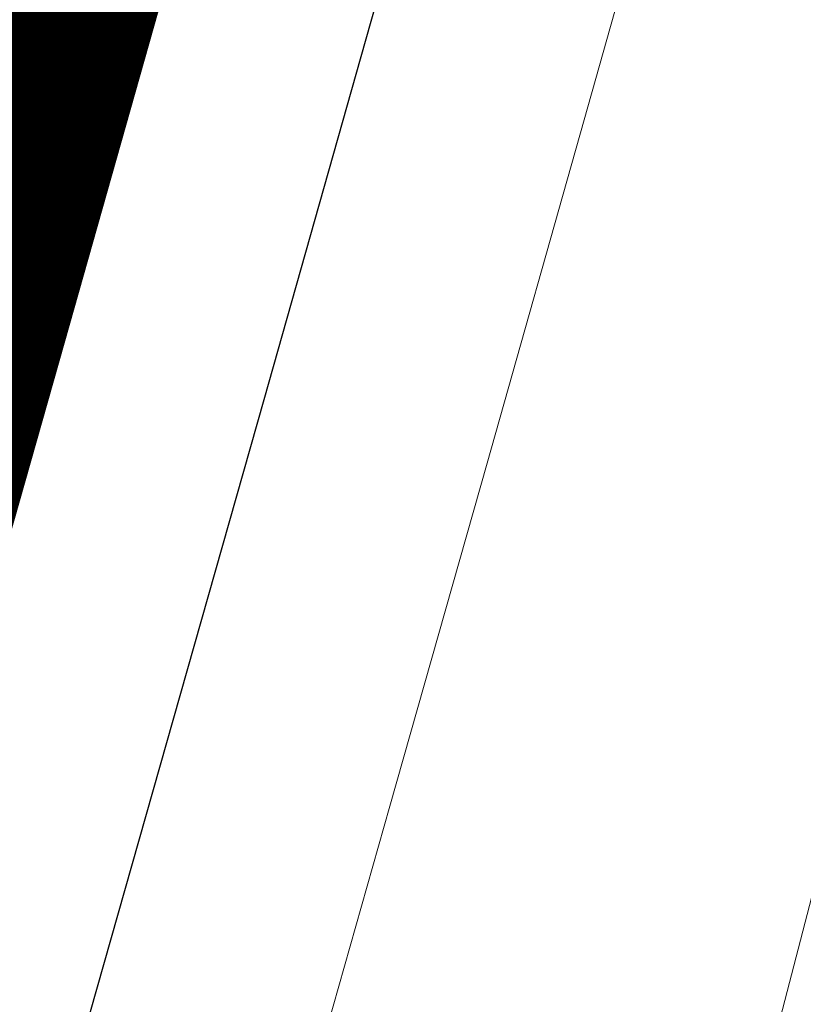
# Model space of a CAD drawing. Header units: metres. Extents: x 102313 to 104557, y 415820 to 422103.
# Tile 467 of 656: x 103658 to 103669, y 418947 to 418960. Entities that reach past the tile are written whole.
import ezdxf

# ---------------------------------------------------------------- set-up
doc = ezdxf.new("R2010")
doc.units = ezdxf.units.M
doc.header["$MEASUREMENT"] = 0
doc.linetypes.add('DGN Style 5', pattern=[84.730388, 36.313023, -48.417365])
doc.linetypes.add('KG-GV', pattern=[42, 12, -6, 0, -6, 12, -6])
for name, color, linetype, lineweight in [('00-50m-Bowgr-markering rijstrook', 4, 'DGN Style 5', 0), ('N-WE-KG-GRONDVERWERVING-G', 130, 'KG-GV', 30), ('N-WE-VH-KANTVERHARDING-GD', 6, 'Continuous', 30), ('Oever_slootkant', 92, 'Continuous', 0)]:
    doc.layers.add(name, color=color, linetype=linetype, lineweight=lineweight)

msp = doc.modelspace()

# ---------------------------------------------------------------- linework, layer by layer
at = {"layer": '00-50m-Bowgr-markering rijstrook', "flags": 128}
msp.add_lwpolyline([(103905.514, 420045.784), (103904.698, 420040.858), (103903.88, 420035.933), (103903.059, 420031.008), (103902.236, 420026.084), (103901.411, 420021.16), (103900.583, 420016.236), (103899.753, 420011.313), (103899.224, 420008.191), (103898.92, 420006.391), (103898.084, 420001.468), (103897.246, 419996.547), (103896.406, 419991.625), (103895.563, 419986.705), (103894.718, 419981.784), (103893.87, 419976.864), (103893.019, 419971.945), (103892.618, 419969.629), (103892.166, 419967.026), (103891.311, 419962.107), (103890.453, 419957.189), (103889.592, 419952.271), (103888.729, 419947.353), (103887.864, 419942.437), (103886.996, 419937.52), (103886.125, 419932.604), (103885.252, 419927.688), (103884.376, 419922.773), (103883.498, 419917.859), (103882.618, 419912.944), (103881.735, 419908.031), (103880.849, 419903.117), (103879.961, 419898.204), (103879.07, 419893.292), (103878.177, 419888.38), (103877.281, 419883.468), (103876.383, 419878.557), (103875.483, 419873.647), (103874.579, 419868.737), (103873.674, 419863.827), (103872.765, 419858.918), (103871.855, 419854.009), (103870.942, 419849.101), (103870.242, 419844.153), (103869.539, 419839.205), (103868.834, 419834.257), (103868.126, 419829.31), (103867.416, 419824.363), (103866.703, 419819.416), (103865.988, 419814.469), (103865.27, 419809.523), (103864.55, 419804.577), (103863.827, 419799.631), (103863.101, 419794.685), (103862.373, 419789.74), (103861.643, 419784.795), (103860.91, 419779.85), (103860.174, 419774.906), (103859.436, 419769.961), (103858.695, 419765.017), (103857.952, 419760.074), (103857.245, 419756.467), (103856.99, 419755.172), (103856.027, 419750.272), (103855.06, 419745.371), (103854.922, 419744.671), (103854.092, 419740.472), (103853.121, 419735.573), (103852.147, 419730.674), (103851.171, 419725.776), (103850.192, 419720.878), (103849.211, 419715.981), (103848.227, 419711.084), (103847.241, 419706.188), (103846.252, 419701.292), (103845.261, 419696.397), (103844.267, 419691.502), (103843.271, 419686.608), (103842.272, 419681.714), (103841.271, 419676.821), (103840.267, 419671.929), (103839.261, 419667.037), (103838.252, 419662.145), (103837.241, 419657.254), (103836.227, 419652.363), (103835.211, 419647.473), (103834.192, 419642.584), (103833.171, 419637.695), (103832.148, 419632.806), (103831.121, 419627.918), (103830.093, 419623.031), (103829.061, 419618.144), (103828.028, 419613.257), (103826.992, 419608.372), (103825.953, 419603.486), (103824.912, 419598.601), (103823.868, 419593.717), (103822.822, 419588.833), (103821.773, 419583.95), (103820.722, 419579.068), (103819.668, 419574.185), (103818.612, 419569.304), (103817.554, 419564.423), (103816.493, 419559.542), (103815.429, 419554.662), (103814.363, 419549.783), (103813.294, 419544.904), (103813.293, 419544.9), (103812.223, 419540.026), (103811.15, 419535.148), (103810.073, 419530.271), (103808.995, 419525.394), (103807.914, 419520.518), (103806.83, 419515.642), (103805.744, 419510.767), (103804.656, 419505.893), (103803.565, 419501.019), (103802.471, 419496.145), (103801.375, 419491.273), (103800.277, 419486.4), (103799.176, 419481.529), (103798.072, 419476.658), (103796.966, 419471.787), (103795.858, 419466.917), (103794.747, 419462.048), (103793.633, 419457.179), (103792.518, 419452.311), (103791.399, 419447.443), (103790.278, 419442.576), (103789.155, 419437.709), (103788.029, 419432.843), (103786.901, 419427.978), (103785.77, 419423.113), (103784.637, 419418.249), (103783.501, 419413.385), (103782.363, 419408.522), (103781.222, 419403.659), (103780.079, 419398.797), (103778.933, 419393.936), (103777.785, 419389.075), (103776.561, 419384.232), (103775.335, 419379.39), (103774.106, 419374.549), (103772.875, 419369.708), (103771.642, 419364.868), (103770.406, 419360.028), (103769.24, 419355.172), (103769.157, 419354.826), (103768.072, 419350.316), (103766.902, 419345.461), (103765.729, 419340.606), (103764.553, 419335.752), (103763.375, 419330.899), (103762.195, 419326.046), (103761.012, 419321.194), (103759.827, 419316.342), (103758.639, 419311.491), (103757.449, 419306.641), (103756.256, 419301.791), (103755.06, 419296.942), (103753.863, 419292.093), (103752.663, 419287.245), (103751.46, 419282.398), (103750.255, 419277.551), (103749.047, 419272.705), (103747.837, 419267.86), (103746.624, 419263.015), (103745.409, 419258.17), (103744.192, 419253.327), (103742.972, 419248.484), (103741.749, 419243.641), (103740.524, 419238.8), (103739.297, 419233.959), (103738.067, 419229.118), (103736.834, 419224.278), (103735.6, 419219.439), (103734.362, 419214.6), (103733.122, 419209.762), (103731.88, 419204.925), (103730.635, 419200.088), (103729.388, 419195.252), (103728.138, 419190.417), (103727.152, 419186.606), (103726.886, 419185.582), (103725.632, 419180.747), (103724.375, 419175.913), (103723.116, 419171.08), (103721.855, 419166.247), (103721.676, 419165.562), (103720.591, 419161.414), (103719.325, 419156.582), (103718.057, 419151.751), (103716.787, 419146.92), (103715.515, 419142.09), (103714.24, 419137.261), (103712.963, 419132.432), (103711.684, 419127.604), (103710.403, 419122.776), (103709.119, 419117.949), (103707.833, 419113.122), (103706.545, 419108.296), (103705.255, 419103.471), (103703.963, 419098.646), (103702.668, 419093.822), (103701.371, 419088.999), (103700.072, 419084.176), (103698.77, 419079.353), (103697.467, 419074.532), (103696.161, 419069.711), (103694.853, 419064.89), (103693.543, 419060.07), (103692.23, 419055.251), (103690.915, 419050.432), (103689.599, 419045.614), (103688.279, 419040.796), (103686.958, 419035.979), (103685.634, 419031.163), (103684.309, 419026.347), (103682.981, 419021.532), (103681.65, 419016.718), (103680.318, 419011.904), (103678.983, 419007.091), (103677.646, 419002.278), (103676.307, 418997.466), (103674.966, 418992.655), (103673.622, 418987.844), (103672.276, 418983.034), (103670.928, 418978.225), (103669.578, 418973.416), (103668.225, 418968.607), (103666.871, 418963.8), (103665.514, 418958.993), (103664.155, 418954.186), (103662.793, 418949.381), (103661.43, 418944.575), (103660.064, 418939.771), (103658.696, 418934.967), (103657.326, 418930.164), (103655.954, 418925.361), (103654.579, 418920.559), (103653.202, 418915.758), (103651.823, 418910.957), (103650.442, 418906.157), (103649.058, 418901.358), (103647.673, 418896.559), (103646.285, 418891.761), (103644.894, 418886.963), (103643.502, 418882.166), (103642.108, 418877.37), (103640.711, 418872.575), (103639.312, 418867.78), (103637.911, 418862.985), (103636.507, 418858.192), (103635.102, 418853.399), (103633.694, 418848.606), (103632.284, 418843.815), (103630.872, 418839.024), (103629.457, 418834.233), (103628.04, 418829.443), (103626.622, 418824.654), (103625.2, 418819.866), (103623.777, 418815.078), (103622.352, 418810.291), (103620.924, 418805.505), (103619.494, 418800.719), (103618.062, 418795.934), (103616.628, 418791.149), (103615.67, 418787.959), (103615.191, 418786.365), (103613.752, 418781.582), (103612.311, 418776.8), (103610.868, 418772.018), (103609.423, 418767.237), (103607.975, 418762.456), (103606.525, 418757.676), (103605.073, 418752.897), (103603.619, 418748.119), (103602.163, 418743.341), (103600.704, 418738.564), (103599.243, 418733.787), (103597.78, 418729.011), (103596.315, 418724.236), (103594.848, 418719.462), (103593.378, 418714.688), (103591.906, 418709.915), (103590.432, 418705.143), (103588.956, 418700.371), (103587.478, 418695.6), (103585.997, 418690.829), (103584.514, 418686.06), (103583.029, 418681.291), (103581.542, 418676.522), (103580.053, 418671.755), (103578.561, 418666.988), (103577.067, 418662.222), (103575.571, 418657.456), (103574.073, 418652.691), (103572.573, 418647.927), (103571.07, 418643.164), (103569.565, 418638.401)], dxfattribs=at)
at = {"layer": 'N-WE-KG-GRONDVERWERVING-G', "linetype": 'Continuous', "lineweight": 0, "ltscale": 5, "const_width": 7.5, "flags": 128}
msp.add_lwpolyline([(103680.049, 419048.226), (103678.732, 419043.413), (103677.411, 419038.601), (103676.089, 419033.789), (103674.764, 419028.978), (103673.437, 419024.167), (103672.108, 419019.357), (103670.777, 419014.547), (103669.444, 419009.739), (103668.108, 419004.93), (103666.77, 419000.123), (103665.43, 418995.316), (103664.088, 418990.509), (103662.743, 418985.704), (103661.396, 418980.899), (103660.047, 418976.094), (103658.696, 418971.29), (103657.342, 418966.487), (103655.987, 418961.684), (103654.629, 418956.882), (103653.269, 418952.081), (103651.907, 418947.28), (103650.542, 418942.48)], dxfattribs=at)
at = {"layer": 'N-WE-VH-KANTVERHARDING-GD', "flags": 128}
msp.add_lwpolyline([(103685.145, 419041.655), (103683.824, 419036.84), (103682.501, 419032.025), (103681.175, 419027.211), (103679.848, 419022.397), (103678.518, 419017.584), (103677.186, 419012.772), (103675.851, 419007.96), (103674.515, 419003.149), (103673.176, 418998.338), (103671.835, 418993.528), (103670.492, 418988.719), (103669.147, 418983.91), (103667.799, 418979.102), (103666.449, 418974.295), (103665.097, 418969.488), (103663.743, 418964.682), (103662.386, 418959.876), (103661.028, 418955.071), (103659.667, 418950.267), (103658.304, 418945.463)], dxfattribs=at)
at = {"layer": 'Oever_slootkant', "flags": 128}
msp.add_lwpolyline([(103720.493, 419137.707), (103705.884, 419082.234), (103698.436, 419055.267), (103695.171, 419043.201), (103690.855, 419026.73), (103682.71, 418996.621), (103678.13, 418980.533), (103671.078, 418956.299), (103669.226, 418950.142), (103664.887, 418933.369), (103658.409, 418910.519), (103652.503, 418889.487), (103645.899, 418867.291), (103633.929, 418827.745), (103625.762, 418800)], dxfattribs=at)

doc.saveas('drawing.dxf')
